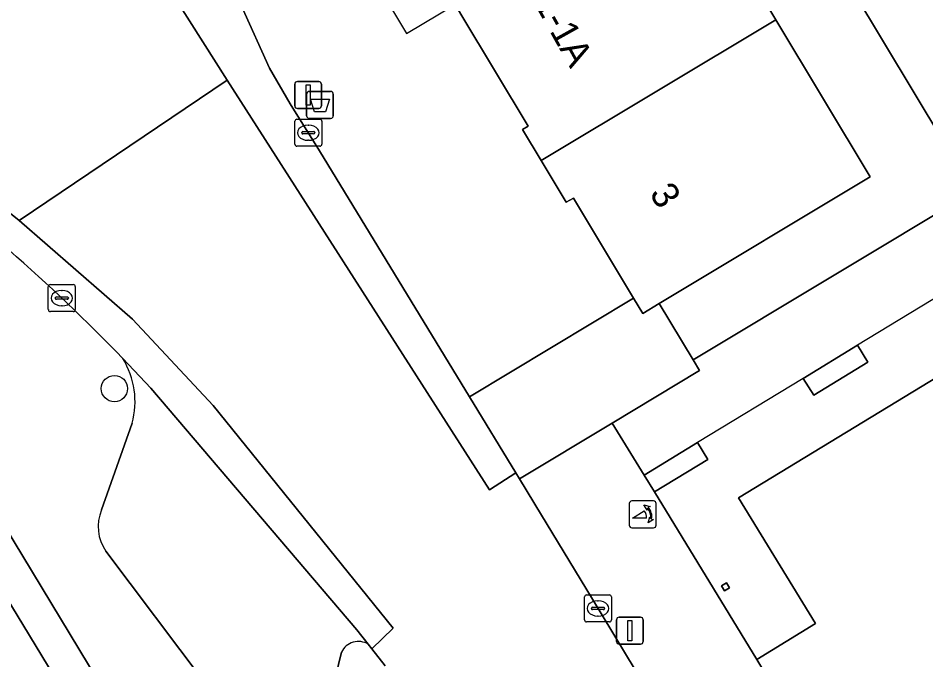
# Model space of a CAD drawing. Extents: x 159888 to 160761, y 384031 to 384750.
# Drawn here: x 160276.83 to 160310.52, y 384665.45 to 384689.26 of the extents above; entities that cross this region are included whole.
import ezdxf

# ---------------------------------------------------------------- set-up
doc = ezdxf.new("R2010")
doc.units = 0
for name, color, linetype in [('IMGEO_Afvalbak', 7, 'Continuous'), ('IMGEO_Boom', 7, 'Continuous'), ('IMGEO_Erf', 7, 'Continuous'), ('IMGEO_Kolk', 7, 'Continuous'), ('IMGEO_Lichtmast', 7, 'Continuous'), ('IMGEO_Pand', 7, 'Continuous'), ('IMGEO_Pand_nummerreeks', 7, 'Continuous'), ('IMGEO_Pand_overbouw', 7, 'Continuous'), ('IMGEO_Parkeervlak_open', 7, 'Continuous'), ('IMGEO_Poller', 7, 'Continuous'), ('IMGEO_Rijbaan_lokaal_gesloten', 7, 'Continuous'), ('IMGEO_Rijbaan_lokaal_open', 7, 'Continuous'), ('IMGEO_Voetpad_open', 7, 'Continuous')]:
    doc.layers.add(name, color=color, linetype=linetype)

msp = doc.modelspace()

# ---------------------------------------------------------------- linework, layer by layer
at = {"layer": 'IMGEO_Afvalbak'}
for p, q in [((160287.54, 384685.64), (160287.54, 384686.44)), ((160287.54, 384686.44), (160287.54, 384685.64)), ((160287.64, 384686.54), (160288.43, 384686.54)), ((160288.43, 384686.54), (160287.64, 384686.54)), ((160288.53, 384686.44), (160288.53, 384685.64)), ((160288.53, 384685.64), (160288.53, 384686.44)), ((160288.43, 384685.54), (160287.64, 384685.54)), ((160287.64, 384685.54), (160288.43, 384685.54))]:
    msp.add_line(p, q, dxfattribs=at)
msp.add_lwpolyline([(160287.683, 384686.254), (160288.387, 384686.254), (160288.238, 384685.784), (160287.832, 384685.784), (160287.683, 384686.254)], dxfattribs=at)
for centre, start, end in [((160287.64, 384686.44), 90, 180), ((160287.64, 384686.44), 90, 180), ((160288.43, 384686.44), 0, 90), ((160288.43, 384686.44), 360, 90), ((160287.64, 384685.64), 180, 270), ((160287.64, 384685.64), 180, 270), ((160288.43, 384685.64), 270, 0), ((160288.43, 384685.64), 270, 0)]:
    msp.add_arc(centre, 0.1, start, end, dxfattribs=at)
at = {"layer": 'IMGEO_Boom'}
msp.add_circle((160280.406, 384675.514), 0.489, dxfattribs=at)
at = {"layer": 'IMGEO_Erf'}
msp.add_lwpolyline([(160371.094, 384686.24), (160363.058, 384699.598), (160363.012, 384699.675), (160362.599, 384699.639), (160361.986, 384705.626), (160354.888, 384704.871), (160355.136, 384702.52), (160354.101, 384702.411), (160316.697, 384698.458), (160322.458, 384688.945), (160312.292, 384682.833), (160301.885, 384676.58), (160302.121, 384676.191), (160298.884, 384674.238), (160300.065, 384672.306), (160302.044, 384673.509), (160302.425, 384672.884), (160300.447, 384671.681), (160304.243, 384665.466), (160306.422, 384666.806), (160303.563, 384671.457), (160326.989, 384685.697), (160340.8, 384662.717), (160366.48, 384678.151)], dxfattribs=at)
for points in [[(160305.611, 384693.946), (160307.928, 384695.339), (160306.474, 384697.757), (160302.379, 384695.295), (160301.857, 384694.349), (160304.955, 384689.196), (160308.454, 384683.376), (160300.621, 384678.667), (160301.885, 384676.58), (160312.292, 384682.833)], [(160308.364, 384676.494), (160306.356, 384675.273), (160305.965, 384675.893), (160307.983, 384677.12)], [(160303.124, 384668.312), (160303.238, 384668.128), (160303.053, 384668.014), (160302.939, 384668.199)]]:
    msp.add_lwpolyline(points, close=True, dxfattribs=at)
at = {"layer": 'IMGEO_Kolk'}
for p, q in [((160287.103, 384684.58), (160287.103, 384685.432)), ((160287.178, 384685.506), (160288.03, 384685.506)), ((160288.104, 384685.432), (160288.104, 384684.58)), ((160287.362, 384685), (160287.362, 384685.012)), ((160287.8, 384684.963), (160287.402, 384684.963)), ((160287.405, 384685.049), (160287.803, 384685.049)), ((160287.591, 384685.286), (160287.616, 384685.286)), ((160287.846, 384685.012), (160287.846, 384685)), ((160287.614, 384684.726), (160287.589, 384684.726)), ((160288.03, 384684.506), (160287.178, 384684.506)), ((160277.954, 384678.445), (160277.954, 384679.297)), ((160278.029, 384679.371), (160278.881, 384679.371)), ((160278.955, 384679.297), (160278.955, 384678.445)), ((160278.256, 384678.914), (160278.654, 384678.914)), ((160278.442, 384679.151), (160278.467, 384679.151)), ((160278.213, 384678.865), (160278.213, 384678.877)), ((160278.651, 384678.828), (160278.253, 384678.828)), ((160278.465, 384678.591), (160278.44, 384678.591)), ((160278.697, 384678.877), (160278.697, 384678.865)), ((160278.881, 384678.371), (160278.029, 384678.371)), ((160297.851, 384666.932), (160297.851, 384667.784)), ((160297.926, 384667.858), (160298.778, 384667.858)), ((160298.852, 384667.784), (160298.852, 384666.932)), ((160298.339, 384667.638), (160298.364, 384667.638)), ((160298.11, 384667.352), (160298.11, 384667.364)), ((160298.548, 384667.315), (160298.15, 384667.315)), ((160298.153, 384667.401), (160298.551, 384667.401)), ((160298.594, 384667.364), (160298.594, 384667.352)), ((160298.778, 384666.858), (160297.926, 384666.858)), ((160298.362, 384667.078), (160298.337, 384667.078))]:
    msp.add_line(p, q, dxfattribs=at)
for points in [[(160287.103, 384684.58), (160287.103, 384685.432)], [(160287.178, 384685.506), (160288.03, 384685.506)], [(160288.104, 384685.432), (160288.104, 384684.58)], [(160288.03, 384684.506), (160287.178, 384684.506)], [(160277.954, 384678.445), (160277.954, 384679.297)], [(160278.029, 384679.371), (160278.881, 384679.371)], [(160278.955, 384679.297), (160278.955, 384678.445)], [(160278.881, 384678.371), (160278.029, 384678.371)], [(160297.851, 384666.932), (160297.851, 384667.784)], [(160297.926, 384667.858), (160298.778, 384667.858)], [(160298.852, 384667.784), (160298.852, 384666.932)], [(160298.778, 384666.858), (160297.926, 384666.858)]]:
    msp.add_lwpolyline(points, dxfattribs=at)
for centre, radius, start, end in [((160287.18, 384685.43), 0.0765, 91.552, 178.448), ((160287.18, 384685.43), 0.0765, 91.552, 178.448), ((160288.028, 384685.43), 0.0765, 1.552, 88.448), ((160288.028, 384685.43), 0.0765, 1.552, 88.448), ((160287.402, 384685.009), 0.0403, 85.8775, 175.7526), ((160287.399, 384684.999), 0.0366, 178.938, 274.7102), ((160287.803, 384685.006), 0.043, 264.8664, 352.4533), ((160287.807, 384685.011), 0.0386, 1.7309, 96.639), ((160287.18, 384684.582), 0.0765, 181.552, 268.448), ((160287.18, 384684.582), 0.0765, 181.552, 268.448), ((160288.028, 384684.582), 0.0765, 271.552, 358.448), ((160288.028, 384684.582), 0.0765, 271.552, 358.448), ((160278.031, 384679.295), 0.0765, 91.552, 178.448), ((160278.031, 384679.295), 0.0765, 91.552, 178.448), ((160278.879, 384679.295), 0.0765, 1.552, 88.448), ((160278.879, 384679.295), 0.0765, 1.552, 88.448), ((160278.253, 384678.874), 0.0403, 85.8775, 175.7526), ((160278.658, 384678.876), 0.0386, 1.7309, 96.639), ((160278.25, 384678.864), 0.0366, 178.938, 274.7102), ((160278.654, 384678.871), 0.043, 264.8664, 352.4533), ((160278.031, 384678.447), 0.0765, 181.552, 268.448), ((160278.031, 384678.447), 0.0765, 181.552, 268.448), ((160278.879, 384678.447), 0.0765, 271.552, 358.448), ((160278.879, 384678.447), 0.0765, 271.552, 358.448), ((160297.928, 384667.782), 0.0765, 91.552, 178.448), ((160297.928, 384667.782), 0.0765, 91.552, 178.448), ((160298.776, 384667.782), 0.0765, 1.552, 88.448), ((160298.776, 384667.782), 0.0765, 1.552, 88.448), ((160298.15, 384667.361), 0.0403, 85.8775, 175.7526), ((160298.147, 384667.351), 0.0366, 178.938, 274.7102), ((160298.551, 384667.358), 0.043, 264.8664, 352.4533), ((160298.555, 384667.363), 0.0386, 1.7309, 96.639), ((160297.928, 384666.934), 0.0765, 181.552, 268.448), ((160297.928, 384666.934), 0.0765, 181.552, 268.448), ((160298.776, 384666.934), 0.0765, 271.552, 358.448), ((160298.776, 384666.934), 0.0765, 271.552, 358.448)]:
    msp.add_arc(centre, radius, start, end, dxfattribs=at)
for centre, major_axis, ratio, start_param, end_param in [((160287.59, 384685.006), (-0.387, 0.002), 0.722429, 4.712389, 7.853982), ((160287.615, 384685.006), (-0.39, 0.002), 0.717154, 1.570796, 4.712389), ((160278.441, 384678.871), (-0.387, 0.002), 0.722429, 4.712389, 7.853982), ((160278.466, 384678.871), (-0.39, 0.002), 0.717154, 1.570796, 4.712389), ((160298.338, 384667.358), (-0.387, 0.002), 0.722429, 4.712389, 7.853982), ((160298.363, 384667.358), (-0.39, 0.002), 0.717154, 1.570796, 4.712389)]:
    msp.add_ellipse(centre, major_axis=major_axis, ratio=ratio, start_param=start_param, end_param=end_param, dxfattribs=at)
at = {"layer": 'IMGEO_Lichtmast'}
for p, q in [((160287.099, 384686.007), (160287.099, 384686.807)), ((160287.099, 384686.807), (160287.099, 384686.007)), ((160287.199, 384686.907), (160287.989, 384686.907)), ((160287.989, 384686.907), (160287.199, 384686.907)), ((160288.089, 384686.807), (160288.089, 384686.007)), ((160288.089, 384686.007), (160288.089, 384686.807)), ((160287.989, 384685.907), (160287.199, 384685.907)), ((160287.199, 384685.907), (160287.989, 384685.907)), ((160299.04, 384666.134), (160299.04, 384666.934)), ((160299.04, 384666.934), (160299.04, 384666.134)), ((160299.14, 384667.034), (160299.93, 384667.034)), ((160299.93, 384667.034), (160299.14, 384667.034)), ((160300.03, 384666.934), (160300.03, 384666.134)), ((160300.03, 384666.134), (160300.03, 384666.934)), ((160299.93, 384666.034), (160299.14, 384666.034)), ((160299.14, 384666.034), (160299.93, 384666.034))]:
    msp.add_line(p, q, dxfattribs=at)
for points in [[(160287.519, 384686.782), (160287.669, 384686.782), (160287.669, 384686.032), (160287.519, 384686.032), (160287.519, 384686.782)], [(160299.46, 384666.909), (160299.61, 384666.909), (160299.61, 384666.159), (160299.46, 384666.159), (160299.46, 384666.909)]]:
    msp.add_lwpolyline(points, dxfattribs=at)
for centre, start, end in [((160287.199, 384686.807), 90, 180), ((160287.199, 384686.807), 90, 180), ((160287.989, 384686.807), 0, 90), ((160287.989, 384686.807), 360, 90), ((160287.199, 384686.007), 180, 270), ((160287.199, 384686.007), 180, 270), ((160287.989, 384686.007), 270, 0), ((160287.989, 384686.007), 270, 0), ((160299.14, 384666.934), 90, 180), ((160299.14, 384666.934), 90, 180), ((160299.93, 384666.934), 0, 90), ((160299.93, 384666.934), 360, 90), ((160299.14, 384666.134), 180, 270), ((160299.14, 384666.134), 180, 270), ((160299.93, 384666.134), 270, 0), ((160299.93, 384666.134), 270, 0)]:
    msp.add_arc(centre, 0.1, start, end, dxfattribs=at)
at = {"layer": 'IMGEO_Pand'}
for points in [[(160312.906, 384704.717), (160311.916, 384713.849), (160311.878, 384713.826), (160306.488, 384710.58), (160306.026, 384710.302), (160305.908, 384710.497), (160288.618, 384700.103), (160288.096, 384698.008), (160293.052, 384689.764), (160301.078, 384694.578), (160301.857, 384694.349), (160302.379, 384695.295), (160306.474, 384697.757), (160307.928, 384695.339), (160305.611, 384693.946), (160312.292, 384682.833), (160322.458, 384688.945), (160316.697, 384698.458)], [(160301.857, 384694.349), (160301.078, 384694.578), (160293.052, 384689.764), (160293.303, 384689.347), (160295.764, 384685.253), (160295.553, 384685.127), (160296.247, 384683.972), (160304.955, 384689.196)], [(160304.955, 384689.196), (160296.247, 384683.972), (160297.177, 384682.425), (160297.442, 384682.584), (160299.676, 384678.867), (160300.015, 384678.303), (160300.621, 384678.667), (160308.454, 384683.376)], [(160366.48, 384678.151), (160340.8, 384662.717), (160326.989, 384685.697), (160303.563, 384671.457), (160306.422, 384666.806), (160304.243, 384665.466), (160304.678, 384664.753), (160306.013, 384662.568), (160309.591, 384656.709), (160319.073, 384662.433), (160315.085, 384668.871), (160316.903, 384669.997), (160318.133, 384668.013), (160320.98, 384669.778), (160318.707, 384673.447), (160320.567, 384674.588), (160339.751, 384643.307), (160339.64, 384643.239), (160341.658, 384639.949), (160376.616, 384661.318)], [(160308.364, 384676.494), (160307.983, 384677.12), (160305.965, 384675.893), (160306.356, 384675.273)], [(160302.425, 384672.884), (160302.044, 384673.509), (160300.065, 384672.306), (160300.447, 384671.681)], [(160266.243, 384666.252), (160274.352, 384652.925), (160282.432, 384657.841), (160274.323, 384671.167)], [(160303.124, 384668.312), (160302.939, 384668.199), (160303.053, 384668.014), (160303.238, 384668.128)]]:
    msp.add_lwpolyline(points, close=True, dxfattribs=at)
at = {"layer": 'IMGEO_Pand_overbouw'}
for points in [[(160305.908, 384710.497), (160306.026, 384710.302), (160306.488, 384710.58), (160305.183, 384712.755), (160284.318, 384700.24), (160291.25, 384688.683), (160293.052, 384689.764), (160288.096, 384698.008), (160288.618, 384700.103)], [(160326.989, 384685.697), (160326.056, 384687.249), (160325.678, 384687.879), (160324.052, 384686.891), (160323.702, 384686.678), (160319.746, 384684.272), (160317.781, 384683.077), (160313.836, 384680.679), (160311.875, 384679.486), (160307.983, 384677.12), (160305.965, 384675.893), (160302.044, 384673.509), (160300.065, 384672.306), (160300.447, 384671.681), (160304.243, 384665.466), (160306.422, 384666.806), (160303.563, 384671.457)]]:
    msp.add_lwpolyline(points, close=True, dxfattribs=at)
at = {"layer": 'IMGEO_Parkeervlak_open'}
for points in [[(160289.827, 384666.03), (160289.409, 384666.564), (160281.752, 384675.529), (160280.72, 384676.628)], [(160281.066, 384674.234), (160279.926, 384671.019)], [(160280.091, 384669.48), (160287.383, 384659.79), (160288.834, 384665.738)]]:
    msp.add_lwpolyline(points, dxfattribs=at)
for centre, radius, start, end in [((160278.129, 384675.031), 3.044, 344.8115, 31.6363), ((160281.417, 384670.4), 1.614, 157.4631, 214.7758), ((160289.463, 384665.434), 0.699, 58.6001, 154.1728)]:
    msp.add_arc(centre, radius, start, end, dxfattribs=at)
at = {"layer": 'IMGEO_Poller'}
for p, q in [((160299.514, 384671.252), (160299.514, 384670.445)), ((160299.514, 384671.252), (160299.514, 384670.445)), ((160300.416, 384671.347), (160299.608, 384671.347)), ((160300.416, 384671.347), (160299.608, 384671.347)), ((160300.51, 384670.445), (160300.51, 384671.252)), ((160300.51, 384670.445), (160300.51, 384671.252)), ((160299.608, 384670.35), (160300.416, 384670.35)), ((160299.608, 384670.35), (160300.416, 384670.35))]:
    msp.add_line(p, q, dxfattribs=at)
for points in [[(160300.193, 384671.076), (160300.181, 384671.003), (160300.056, 384671.208)], [(160300.056, 384671.208), (160300.287, 384671.142), (160300.216, 384671.11)], [(160300.149, 384670.703), (160299.636, 384670.703), (160300.066, 384670.978)], [(160300.209, 384670.531), (160300.275, 384670.762), (160300.305, 384670.694)], [(160300.341, 384670.667), (160300.413, 384670.656), (160300.209, 384670.531)]]:
    msp.add_lwpolyline(points, dxfattribs=at)
for centre, radius, start, end in [((160299.608, 384671.252), 0.0946, 90, 180), ((160299.608, 384671.252), 0.0946, 90, 180), ((160300.416, 384671.252), 0.0946, 0, 90), ((160300.416, 384671.252), 0.0946, 0, 90), ((160299.821, 384670.753), 0.332, 351.3247, 42.4854), ((160299.835, 384670.763), 0.476, 351.7527, 41.1691), ((160299.835, 384670.763), 0.516, 349.3569, 42.2912), ((160299.608, 384670.445), 0.0946, 180, 270), ((160299.608, 384670.445), 0.0946, 180, 270), ((160300.416, 384670.445), 0.0946, 270, 0), ((160300.416, 384670.445), 0.0946, 270, 0)]:
    msp.add_arc(centre, radius, start, end, dxfattribs=at)
at = {"layer": 'IMGEO_Rijbaan_lokaal_gesloten'}
msp.add_lwpolyline([(160266.214, 384690.293), (160269.451, 384687.696), (160276.866, 384681.757), (160284.589, 384686.958), (160280.891, 384692.793), (160280.591, 384693.267), (160280.083, 384694.059)], dxfattribs=at)
at = {"layer": 'IMGEO_Rijbaan_lokaal_open'}
for points in [[(160288.021, 384684.341), (160286.924, 384686.085), (160286.159, 384687.4), (160285.132, 384689.679), (160284.135, 384691.929), (160283.248, 384694.297), (160282.752, 384695.89), (160282.746, 384695.908), (160280.656, 384694.825)], [(160280.891, 384692.793), (160284.589, 384686.958), (160294.325, 384671.764), (160295.305, 384672.391), (160293.588, 384675.207), (160288.021, 384684.341)], [(160280.72, 384676.628), (160281.752, 384675.529), (160289.409, 384666.564), (160289.827, 384666.03), (160289.959, 384665.862), (160290.756, 384666.631), (160284.067, 384674.885), (160281.076, 384678.085), (160276.866, 384681.757), (160269.451, 384687.696)], [(160306.181, 384654.411), (160298.109, 384667.759), (160296.254, 384670.824), (160295.444, 384672.163), (160295.305, 384672.391), (160294.325, 384671.764), (160284.589, 384686.958), (160276.866, 384681.757), (160281.076, 384678.085), (160284.067, 384674.885), (160290.756, 384666.631), (160289.959, 384665.862), (160290.456, 384665.23)]]:
    msp.add_lwpolyline(points, dxfattribs=at)
msp.add_arc((160233.847, 384631.606), 64.993, 43.84636, 54.13063, dxfattribs=at)
at = {"layer": 'IMGEO_Voetpad_open'}
for points in [[(160296.247, 384683.972), (160295.553, 384685.127), (160295.764, 384685.253), (160293.303, 384689.347), (160293.052, 384689.764), (160288.096, 384698.008), (160288.618, 384700.103), (160282.746, 384695.908), (160282.752, 384695.89), (160283.248, 384694.297), (160284.135, 384691.929), (160285.132, 384689.679), (160286.159, 384687.4), (160286.924, 384686.085), (160288.021, 384684.341), (160293.588, 384675.207), (160299.676, 384678.867), (160297.442, 384682.584), (160297.177, 384682.425)], [(160267.612, 384684.826), (160258.508, 384679.247), (160259.438, 384677.719), (160259.575, 384677.802), (160260.082, 384676.969), (160265.09, 384680.017), (160264.228, 384682.398), (160266.608, 384683.846), (160274.323, 384671.167), (160282.432, 384657.841), (160290.541, 384644.514), (160298.65, 384631.187), (160306.76, 384617.86), (160314.349, 384605.388), (160315.278, 384605.986)], [(160302.121, 384676.191), (160301.885, 384676.58), (160300.621, 384678.667), (160300.015, 384678.303), (160299.676, 384678.867), (160293.588, 384675.207), (160295.305, 384672.391), (160295.444, 384672.163), (160298.884, 384674.238)]]:
    msp.add_lwpolyline(points, close=True, dxfattribs=at)
for points in [[(160271.929, 384684.273), (160269.481, 384685.954), (160267.612, 384684.826), (160315.278, 384605.986), (160314.349, 384605.388), (160317.864, 384600.824), (160319.7, 384601.934), (160320.072, 384602.167), (160321.951, 384603.293)], [(160279.926, 384671.019), (160281.066, 384674.234)], [(160304.678, 384664.753), (160304.243, 384665.466), (160300.447, 384671.681), (160300.065, 384672.306), (160298.884, 384674.238), (160295.444, 384672.163), (160296.254, 384670.824), (160298.109, 384667.759), (160306.181, 384654.411)], [(160288.834, 384665.738), (160287.383, 384659.79), (160280.091, 384669.48)], [(160290.456, 384665.23), (160289.959, 384665.862), (160289.827, 384666.03)]]:
    msp.add_lwpolyline(points, dxfattribs=at)
for centre, radius, start, end in [((160233.847, 384631.606), 64.993, 43.84636, 54.13063), ((160278.129, 384675.031), 3.044, 344.8115, 31.6363), ((160281.417, 384670.4), 1.614, 157.4631, 214.7758), ((160289.463, 384665.434), 0.699, 58.6001, 154.1728)]:
    msp.add_arc(centre, radius, start, end, dxfattribs=at)

# ---------------------------------------------------------------- texts
at = {"layer": 'IMGEO_Pand_nummerreeks'}
for s, rotation, p in [('1-1A', 299.1199, (160295.963, 384689.825)), ('3', 301.5392, (160300.24, 384682.754))]:
    msp.add_text(s, height=1, rotation=rotation, dxfattribs=at).set_placement(p)

doc.saveas('drawing.dxf')
